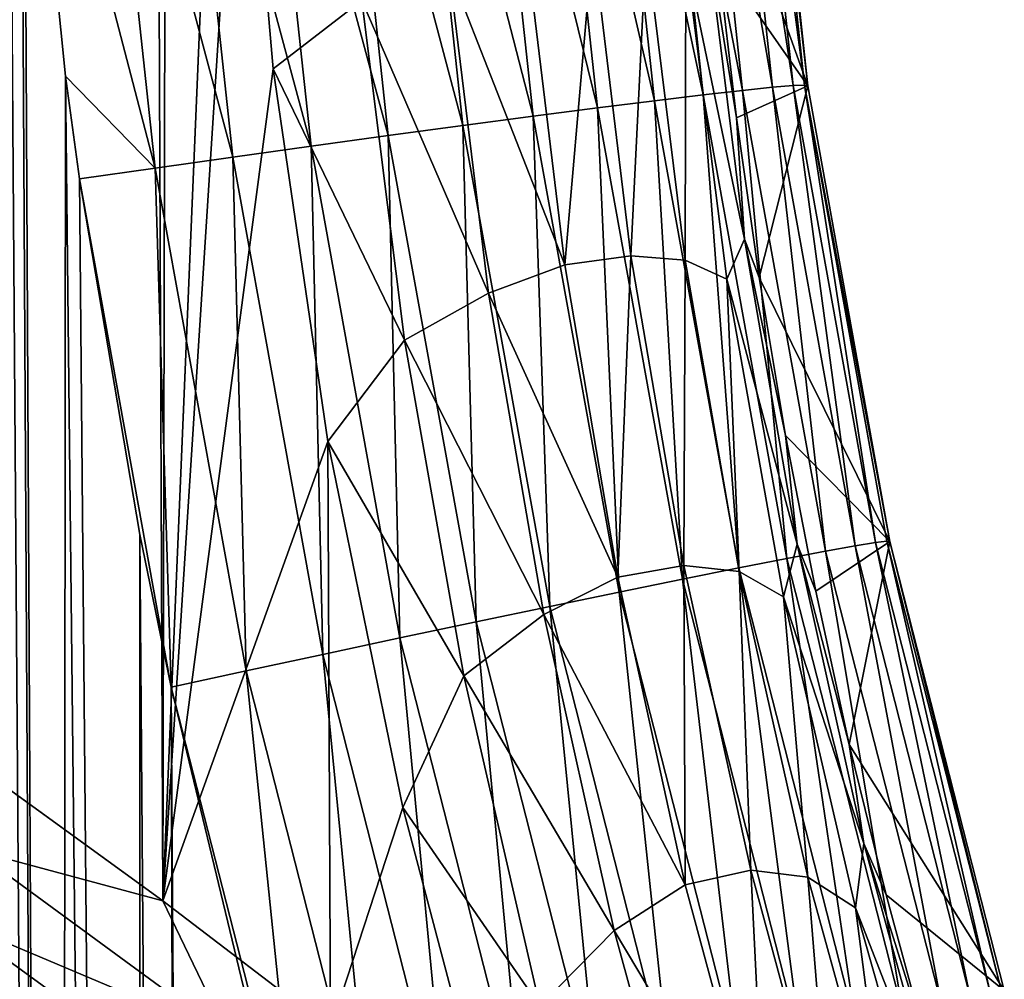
# Model space of a CAD drawing. Header units: metres. Extents: x -24 to 72, y -247 to 22.
# Tile 270 of 573: x 13.26 to 16.29, y -201.39 to -198.43. Entities that reach past the tile are written whole.
import ezdxf

# ---------------------------------------------------------------- set-up
doc = ezdxf.new("R2010")
doc.units = ezdxf.units.M
doc.layers.add('solid_509589_MEDIA_SW0001', color=7, linetype='CONTINUOUS')

msp = doc.modelspace()

# ---------------------------------------------------------------- linework, layer by layer
at = {"layer": 'solid_509589_MEDIA_SW0001'}
for points in [[(13.179606, -200.774048, 282.819275), (12.698758, -103.038849, 280.741699), (13.305124, -103.030617, 281.213287)], [(13.697446, -201.14888, 283.24762), (13.179606, -200.774048, 282.819275), (13.305124, -103.030617, 281.213287)], [(13.697446, -201.14888, 283.24762), (13.305124, -103.030617, 281.213287), (13.902626, -103.021973, 281.708405)], [(13.697446, -201.14888, 283.24762), (13.902626, -103.021973, 281.708405), (13.902626, -196.264709, 283.335968)], [(13.045057, -217.557907, 309.524597), (13.378036, -218.612869, 309.538422), (13.213239, -195.754791, 309.141724)], [(13.378036, -218.612869, 309.538422), (13.259324, -197.184433, 309.166046), (13.213239, -195.754791, 309.141724)], [(13.936225, -197.425476, 283.384979), (13.697446, -201.14888, 283.24762), (13.902626, -196.264709, 283.335968)], [(13.378036, -218.612869, 309.538422), (13.270106, -197.342987, 309.168671), (13.259324, -197.184433, 309.166046)], [(15.206754, -197.223145, 308.048035), (15.055794, -197.230255, 308.270416), (15.361851, -198.666031, 308.070831)], [(15.329315, -197.218262, 307.812897), (15.206754, -197.223145, 308.048035), (15.48342, -198.652206, 307.83551)], [(15.206754, -197.223145, 308.048035), (15.361851, -198.666031, 308.070831), (15.48342, -198.652206, 307.83551)], [(15.422461, -197.215607, 307.570221), (15.329315, -197.218262, 307.812897), (15.575796, -198.642685, 307.592712)], [(15.329315, -197.218262, 307.812897), (15.48342, -198.652206, 307.83551), (15.575796, -198.642685, 307.592712)], [(15.36163, -197.736862, 286.426971), (15.532375, -197.219666, 306.846497), (15.684703, -198.638229, 306.868866)], [(15.486376, -197.215073, 307.325226), (15.422461, -197.215607, 307.570221), (15.639166, -198.637375, 307.347656)], [(15.422461, -197.215607, 307.570221), (15.575796, -198.642685, 307.592712), (15.639166, -198.637375, 307.347656)], [(15.486376, -197.215073, 307.325226), (15.639166, -198.637375, 307.347656), (15.674773, -198.636002, 307.10498)], [(15.522314, -197.216507, 307.082642), (15.486376, -197.215073, 307.325226), (15.674773, -198.636002, 307.10498)], [(15.522314, -197.216507, 307.082642), (15.674773, -198.636002, 307.10498), (15.684703, -198.638229, 306.868866)], [(15.522314, -197.216507, 307.082642), (15.684703, -198.638229, 306.868866), (15.532375, -197.219666, 306.846497)], [(14.678871, -197.250809, 308.657318), (14.460663, -197.263809, 308.813873), (14.838161, -198.731827, 308.680756)], [(14.878696, -197.239532, 308.475006), (14.678871, -197.250809, 308.657318), (15.036409, -198.706177, 308.498169)], [(14.678871, -197.250809, 308.657318), (14.838161, -198.731827, 308.680756), (15.036409, -198.706177, 308.498169)], [(15.055794, -197.230255, 308.270416), (14.878696, -197.239532, 308.475006), (15.2121, -198.684097, 308.293396)], [(14.878696, -197.239532, 308.475006), (15.036409, -198.706177, 308.498169), (15.2121, -198.684097, 308.293396)], [(15.055794, -197.230255, 308.270416), (15.2121, -198.684097, 308.293396), (15.361851, -198.666031, 308.070831)], [(14.229043, -197.278229, 308.942261), (13.989249, -197.293732, 309.041351), (14.391858, -198.791519, 308.966248)], [(14.460663, -197.263809, 308.813873), (14.229043, -197.278229, 308.942261), (14.621667, -198.760498, 308.837585)], [(14.229043, -197.278229, 308.942261), (14.391858, -198.791519, 308.966248), (14.621667, -198.760498, 308.837585)], [(14.460663, -197.263809, 308.813873), (14.621667, -198.760498, 308.837585), (14.838161, -198.731827, 308.680756)], [(13.746431, -197.309921, 309.111206), (13.505343, -197.326447, 309.152954), (13.913001, -198.857681, 309.135834)], [(13.989249, -197.293732, 309.041351), (13.746431, -197.309921, 309.111206), (14.153933, -198.824158, 309.065643)], [(13.746431, -197.309921, 309.111206), (13.913001, -198.857681, 309.135834), (14.153933, -198.824158, 309.065643)], [(13.989249, -197.293732, 309.041351), (14.153933, -198.824158, 309.065643), (14.391858, -198.791519, 308.966248)], [(13.505343, -197.326447, 309.152954), (13.270106, -197.342987, 309.168671), (13.673779, -198.891388, 309.177887)], [(13.378036, -218.612869, 309.538422), (13.39714, -198.608475, 309.188965), (13.270106, -197.342987, 309.168671)], [(13.673779, -198.891388, 309.177887), (13.270106, -197.342987, 309.168671), (13.39714, -198.608475, 309.188965)], [(13.505343, -197.326447, 309.152954), (13.673779, -198.891388, 309.177887), (13.913001, -198.857681, 309.135834)], [(13.936225, -197.425476, 283.384979), (14.037569, -198.585358, 283.492706), (13.697446, -201.14888, 283.24762)], [(14.309927, -198.374878, 283.751984), (14.037569, -198.585358, 283.492706), (13.936225, -197.425476, 283.384979)], [(15.40694, -198.238968, 286.482513), (15.36163, -197.736862, 286.426971), (15.684703, -198.638229, 306.868866)], [(15.371937, -198.155106, 286.051483), (15.48936, -199.110138, 286.188232), (15.308443, -198.240387, 285.637726)], [(15.371937, -198.155106, 286.051483), (15.40694, -198.238968, 286.482513), (15.464687, -198.736588, 286.551361)], [(15.371937, -198.155106, 286.051483), (15.464687, -198.736588, 286.551361), (15.48936, -199.110138, 286.188232)], [(15.02225, -198.195007, 284.807434), (14.935512, -199.18956, 284.54953), (14.818022, -198.215652, 284.423309)], [(15.02225, -198.195007, 284.807434), (15.139461, -199.161392, 284.935883), (14.935512, -199.18956, 284.54953)], [(15.18644, -198.202545, 285.214478), (15.139461, -199.161392, 284.935883), (15.02225, -198.195007, 284.807434)], [(14.818022, -198.215652, 284.423309), (14.935512, -199.18956, 284.54953), (14.578854, -198.276245, 284.069763)], [(15.18644, -198.202545, 285.214478), (15.30654, -199.17514, 285.348633), (15.139461, -199.161392, 284.935883)], [(15.308443, -198.240387, 285.637726), (15.30654, -199.17514, 285.348633), (15.18644, -198.202545, 285.214478)], [(15.308443, -198.240387, 285.637726), (15.434951, -199.233795, 285.781677), (15.30654, -199.17514, 285.348633)], [(15.48936, -199.110138, 286.188232), (15.434951, -199.233795, 285.781677), (15.308443, -198.240387, 285.637726)], [(15.464687, -198.736588, 286.551361), (15.40694, -198.238968, 286.482513), (15.684703, -198.638229, 306.868866)], [(14.578854, -198.276245, 284.069763), (14.701225, -199.277237, 284.198456), (14.309927, -198.374878, 283.751984)], [(14.935512, -199.18956, 284.54953), (14.701225, -199.277237, 284.198456), (14.578854, -198.276245, 284.069763)], [(14.309927, -198.374878, 283.751984), (14.441786, -199.421677, 283.887604), (14.037569, -198.585358, 283.492706)], [(14.701225, -199.277237, 284.198456), (14.441786, -199.421677, 283.887604), (14.309927, -198.374878, 283.751984)], [(14.037569, -198.585358, 283.492706), (14.205265, -199.733673, 283.659546), (13.697446, -201.14888, 283.24762)], [(14.441786, -199.421677, 283.887604), (14.205265, -199.733673, 283.659546), (14.037569, -198.585358, 283.492706)], [(13.378036, -218.612869, 309.538422), (13.625908, -219.691513, 309.553772), (13.39714, -198.608475, 309.188965)], [(13.625908, -219.691513, 309.553772), (13.440362, -198.924759, 309.193909), (13.39714, -198.608475, 309.188965)], [(13.673779, -198.891388, 309.177887), (13.39714, -198.608475, 309.188965), (13.440362, -198.924759, 309.193909)], [(15.48342, -198.652206, 307.83551), (15.361851, -198.666031, 308.070831), (15.619607, -200.094208, 308.091553)], [(15.534554, -199.229019, 286.633575), (15.464687, -198.736588, 286.551361), (15.684703, -198.638229, 306.868866)], [(15.575796, -198.642685, 307.592712), (15.48342, -198.652206, 307.83551), (15.739511, -200.071533, 307.856079)], [(15.48342, -198.652206, 307.83551), (15.619607, -200.094208, 308.091553), (15.739511, -200.071533, 307.856079)], [(15.534554, -199.229019, 286.633575), (15.684703, -198.638229, 306.868866), (15.937775, -200.042313, 306.88916)], [(15.639166, -198.637375, 307.347656), (15.575796, -198.642685, 307.592712), (15.830593, -200.055222, 307.613159)], [(15.575796, -198.642685, 307.592712), (15.739511, -200.071533, 307.856079), (15.830593, -200.055222, 307.613159)], [(15.674773, -198.636002, 307.10498), (15.639166, -198.637375, 307.347656), (15.89304, -200.045166, 307.368011)], [(15.639166, -198.637375, 307.347656), (15.830593, -200.055222, 307.613159), (15.89304, -200.045166, 307.368011)], [(15.674773, -198.636002, 307.10498), (15.92808, -200.041031, 307.125305), (15.937775, -200.042313, 306.88916)], [(15.674773, -198.636002, 307.10498), (15.937775, -200.042313, 306.88916), (15.684703, -198.638229, 306.868866)], [(15.674773, -198.636002, 307.10498), (15.89304, -200.045166, 307.368011), (15.92808, -200.041031, 307.125305)], [(15.2121, -198.684097, 308.293396), (15.036409, -198.706177, 308.498169), (15.298528, -200.157852, 308.519348)], [(15.361851, -198.666031, 308.070831), (15.2121, -198.684097, 308.293396), (15.471875, -200.123123, 308.314331)], [(15.2121, -198.684097, 308.293396), (15.298528, -200.157852, 308.519348), (15.471875, -200.123123, 308.314331)], [(15.361851, -198.666031, 308.070831), (15.471875, -200.123123, 308.314331), (15.619607, -200.094208, 308.091553)], [(15.036409, -198.706177, 308.498169), (14.838161, -198.731827, 308.680756), (15.102901, -200.197739, 308.702179)], [(15.036409, -198.706177, 308.498169), (15.102901, -200.197739, 308.702179), (15.298528, -200.157852, 308.519348)], [(14.838161, -198.731827, 308.680756), (14.621667, -198.760498, 308.837585), (14.889251, -200.241928, 308.859314)], [(14.838161, -198.731827, 308.680756), (14.889251, -200.241928, 308.859314), (15.102901, -200.197739, 308.702179)], [(15.48936, -199.110138, 286.188232), (15.464687, -198.736588, 286.551361), (15.534554, -199.229019, 286.633575)], [(14.621667, -198.760498, 308.837585), (14.391858, -198.791519, 308.966248), (14.662442, -200.289368, 308.988281)], [(14.621667, -198.760498, 308.837585), (14.662442, -200.289368, 308.988281), (14.889251, -200.241928, 308.859314)], [(14.391858, -198.791519, 308.966248), (14.153933, -198.824158, 309.065643), (14.427607, -200.338974, 309.088013)], [(14.391858, -198.791519, 308.966248), (14.427607, -200.338974, 309.088013), (14.662442, -200.289368, 308.988281)], [(14.153933, -198.824158, 309.065643), (13.913001, -198.857681, 309.135834), (14.18979, -200.389648, 309.158508)], [(14.153933, -198.824158, 309.065643), (14.18979, -200.389648, 309.158508), (14.427607, -200.338974, 309.088013)], [(13.913001, -198.857681, 309.135834), (13.673779, -198.891388, 309.177887), (13.953647, -200.440353, 309.200897)], [(13.913001, -198.857681, 309.135834), (13.953647, -200.440353, 309.200897), (14.18979, -200.389648, 309.158508)], [(13.673779, -198.891388, 309.177887), (13.440362, -198.924759, 309.193909), (13.723194, -200.490143, 309.217224)], [(13.673779, -198.891388, 309.177887), (13.723194, -200.490143, 309.217224), (13.953647, -200.440353, 309.200897)], [(13.723194, -200.490143, 309.217224), (13.440362, -198.924759, 309.193909), (13.626086, -200.020081, 309.210388)], [(13.625908, -219.691513, 309.553772), (13.626086, -200.020081, 309.210388), (13.440362, -198.924759, 309.193909)], [(15.48936, -199.110138, 286.188232), (15.651859, -200.050613, 286.37442), (15.434951, -199.233795, 285.781677)], [(15.48936, -199.110138, 286.188232), (15.534554, -199.229019, 286.633575), (15.616136, -199.715378, 286.729034)], [(15.48936, -199.110138, 286.188232), (15.616136, -199.715378, 286.729034), (15.651859, -200.050613, 286.37442)], [(15.139461, -199.161392, 284.935883), (15.098819, -200.151932, 284.720795), (14.935512, -199.18956, 284.54953)], [(15.139461, -199.161392, 284.935883), (15.302241, -200.115662, 285.110352), (15.098819, -200.151932, 284.720795)], [(15.30654, -199.17514, 285.348633), (15.302241, -200.115662, 285.110352), (15.139461, -199.161392, 284.935883)], [(14.935512, -199.18956, 284.54953), (15.098819, -200.151932, 284.720795), (14.701225, -199.277237, 284.198456)], [(15.30654, -199.17514, 285.348633), (15.473118, -200.134445, 285.531128), (15.302241, -200.115662, 285.110352)], [(15.434951, -199.233795, 285.781677), (15.473118, -200.134445, 285.531128), (15.30654, -199.17514, 285.348633)], [(15.616136, -199.715378, 286.729034), (15.534554, -199.229019, 286.633575), (15.937775, -200.042313, 306.88916)], [(15.434951, -199.233795, 285.781677), (15.610102, -200.211945, 285.977844), (15.473118, -200.134445, 285.531128)], [(15.651859, -200.050613, 286.37442), (15.610102, -200.211945, 285.977844), (15.434951, -199.233795, 285.781677)], [(14.701225, -199.277237, 284.198456), (14.871393, -200.266571, 284.373077), (14.441786, -199.421677, 283.887604)], [(15.098819, -200.151932, 284.720795), (14.871393, -200.266571, 284.373077), (14.701225, -199.277237, 284.198456)], [(14.441786, -199.421677, 283.887604), (14.625161, -200.456024, 284.071777), (14.205265, -199.733673, 283.659546)], [(14.871393, -200.266571, 284.373077), (14.625161, -200.456024, 284.071777), (14.441786, -199.421677, 283.887604)], [(15.708998, -200.194946, 286.837769), (15.616136, -199.715378, 286.729034), (15.937775, -200.042313, 306.88916)], [(15.651859, -200.050613, 286.37442), (15.616136, -199.715378, 286.729034), (15.708998, -200.194946, 286.837769)], [(14.205265, -199.733673, 283.659546), (14.213536, -201.543289, 283.698425), (13.697446, -201.14888, 283.24762)], [(14.205265, -199.733673, 283.659546), (14.436459, -200.860977, 283.885895), (14.213536, -201.543289, 283.698425)], [(14.625161, -200.456024, 284.071777), (14.436459, -200.860977, 283.885895), (14.205265, -199.733673, 283.659546)], [(13.625908, -219.691513, 309.553772), (13.786937, -220.786545, 309.570587), (13.626086, -200.020081, 309.210388)], [(13.786937, -220.786545, 309.570587), (13.723194, -200.490143, 309.217224), (13.626086, -200.020081, 309.210388)], [(15.651859, -200.050613, 286.37442), (15.85745, -200.971954, 286.611176), (15.610102, -200.211945, 285.977844)], [(15.651859, -200.050613, 286.37442), (15.708998, -200.194946, 286.837769), (15.812617, -200.666855, 286.959717)], [(15.651859, -200.050613, 286.37442), (15.812617, -200.666855, 286.959717), (15.85745, -200.971954, 286.611176)], [(15.812617, -200.666855, 286.959717), (15.708998, -200.194946, 286.837769), (15.937775, -200.042313, 306.88916)], [(15.812617, -200.666855, 286.959717), (15.937775, -200.042313, 306.88916), (16.290295, -201.424774, 306.907349)], [(15.89304, -200.045166, 307.368011), (15.830593, -200.055222, 307.613159), (16.185514, -201.445984, 307.63147)], [(15.92808, -200.041031, 307.125305), (15.89304, -200.045166, 307.368011), (16.246674, -201.431274, 307.38623)], [(15.89304, -200.045166, 307.368011), (16.185514, -201.445984, 307.63147), (16.246674, -201.431274, 307.38623)], [(15.92808, -200.041031, 307.125305), (16.246674, -201.431274, 307.38623), (16.280924, -201.424408, 307.143494)], [(15.92808, -200.041031, 307.125305), (16.280924, -201.424408, 307.143494), (15.937775, -200.042313, 306.88916)], [(15.937775, -200.042313, 306.88916), (16.280924, -201.424408, 307.143494), (16.290295, -201.424774, 306.907349)], [(15.739511, -200.071533, 307.856079), (15.619607, -200.094208, 308.091553), (15.978653, -201.500381, 308.110138)], [(15.830593, -200.055222, 307.613159), (15.739511, -200.071533, 307.856079), (16.096237, -201.468994, 307.874512)], [(15.739511, -200.071533, 307.856079), (15.978653, -201.500381, 308.110138), (16.096237, -201.468994, 307.874512)], [(15.830593, -200.055222, 307.613159), (16.096237, -201.468994, 307.874512), (16.185514, -201.445984, 307.63147)], [(15.619607, -200.094208, 308.091553), (15.471875, -200.123123, 308.314331), (15.833736, -201.539963, 308.333099)], [(15.619607, -200.094208, 308.091553), (15.833736, -201.539963, 308.333099), (15.978653, -201.500381, 308.110138)], [(15.302241, -200.115662, 285.110352), (15.306583, -201.099075, 284.938354), (15.098819, -200.151932, 284.720795)], [(15.471875, -200.123123, 308.314331), (15.298528, -200.157852, 308.519348), (15.663656, -201.587158, 308.538361)], [(15.302241, -200.115662, 285.110352), (15.509107, -201.053925, 285.332062), (15.306583, -201.099075, 284.938354)], [(15.473118, -200.134445, 285.531128), (15.509107, -201.053925, 285.332062), (15.302241, -200.115662, 285.110352)], [(15.471875, -200.123123, 308.314331), (15.663656, -201.587158, 308.538361), (15.833736, -201.539963, 308.333099)], [(15.473118, -200.134445, 285.531128), (15.68446, -201.076172, 285.763245), (15.509107, -201.053925, 285.332062)], [(15.610102, -200.211945, 285.977844), (15.68446, -201.076172, 285.763245), (15.473118, -200.134445, 285.531128)], [(15.098819, -200.151932, 284.720795), (15.306583, -201.099075, 284.938354), (14.871393, -200.266571, 284.373077)], [(15.298528, -200.157852, 308.519348), (15.102901, -200.197739, 308.702179), (15.471684, -201.641083, 308.721466)], [(15.298528, -200.157852, 308.519348), (15.471684, -201.641083, 308.721466), (15.663656, -201.587158, 308.538361)], [(15.102901, -200.197739, 308.702179), (14.889251, -200.241928, 308.859314), (15.261993, -201.700516, 308.878876)], [(15.102901, -200.197739, 308.702179), (15.261993, -201.700516, 308.878876), (15.471684, -201.641083, 308.721466)], [(15.610102, -200.211945, 285.977844), (15.83179, -201.169937, 286.227661), (15.68446, -201.076172, 285.763245)], [(15.85745, -200.971954, 286.611176), (15.83179, -201.169937, 286.227661), (15.610102, -200.211945, 285.977844)], [(14.889251, -200.241928, 308.859314), (14.662442, -200.289368, 308.988281), (15.039364, -201.76413, 309.008179)], [(14.889251, -200.241928, 308.859314), (15.039364, -201.76413, 309.008179), (15.261993, -201.700516, 308.878876)], [(14.662442, -200.289368, 308.988281), (14.427607, -200.338974, 309.088013), (14.808831, -201.830444, 309.108215)], [(14.871393, -200.266571, 284.373077), (15.08799, -201.240494, 284.59494), (14.625161, -200.456024, 284.071777)], [(14.662442, -200.289368, 308.988281), (14.808831, -201.830444, 309.108215), (15.039364, -201.76413, 309.008179)], [(15.306583, -201.099075, 284.938354), (15.08799, -201.240494, 284.59494), (14.871393, -200.266571, 284.373077)], [(14.427607, -200.338974, 309.088013), (14.18979, -200.389648, 309.158508), (14.57535, -201.89801, 309.179047)], [(14.427607, -200.338974, 309.088013), (14.57535, -201.89801, 309.179047), (14.808831, -201.830444, 309.108215)], [(14.18979, -200.389648, 309.158508), (13.953647, -200.440353, 309.200897), (14.343492, -201.965469, 309.221771)], [(14.18979, -200.389648, 309.158508), (14.343492, -201.965469, 309.221771), (14.57535, -201.89801, 309.179047)], [(13.953647, -200.440353, 309.200897), (13.723194, -200.490143, 309.217224), (14.117226, -202.031662, 309.238403)], [(13.953647, -200.440353, 309.200897), (14.117226, -202.031662, 309.238403), (14.343492, -201.965469, 309.221771)], [(14.625161, -200.456024, 284.071777), (14.85856, -201.473816, 284.30603), (14.436459, -200.860977, 283.885895)], [(15.08799, -201.240494, 284.59494), (14.85856, -201.473816, 284.30603), (14.625161, -200.456024, 284.071777)], [(14.117226, -202.031662, 309.238403), (13.723194, -200.490143, 309.217224), (13.945312, -201.414352, 309.230164)], [(13.860041, -221.890396, 309.588806), (13.945312, -201.414352, 309.230164), (13.723194, -200.490143, 309.217224)], [(13.786937, -220.786545, 309.570587), (13.860041, -221.890396, 309.588806), (13.723194, -200.490143, 309.217224)], [(15.926414, -201.13031, 287.094788), (15.812617, -200.666855, 286.959717), (16.290295, -201.424774, 306.907349)], [(15.85745, -200.971954, 286.611176), (15.812617, -200.666855, 286.959717), (15.926414, -201.13031, 287.094788)], [(13.112944, -200.991776, 282.75473), (13.179606, -200.774048, 282.819275), (13.697446, -201.14888, 283.24762)], [(14.436459, -200.860977, 283.885895), (14.726607, -201.957184, 284.171783), (14.213536, -201.543289, 283.698425)], [(14.85856, -201.473816, 284.30603), (14.726607, -201.957184, 284.171783), (14.436459, -200.860977, 283.885895)], [(13.049673, -201.208588, 282.65979), (13.112944, -200.991776, 282.75473), (13.898844, -201.567276, 283.409058)], [(13.898844, -201.567276, 283.409058), (13.112944, -200.991776, 282.75473), (13.697446, -201.14888, 283.24762)], [(15.85745, -200.971954, 286.611176), (16.103523, -201.869507, 286.899902), (15.83179, -201.169937, 286.227661)], [(15.85745, -200.971954, 286.611176), (15.926414, -201.13031, 287.094788), (16.049845, -201.584854, 287.242981)], [(15.85745, -200.971954, 286.611176), (16.049845, -201.584854, 287.242981), (16.103523, -201.869507, 286.899902)], [(15.509107, -201.053925, 285.332062), (15.556962, -202.027084, 285.203613), (15.306583, -201.099075, 284.938354)], [(15.509107, -201.053925, 285.332062), (15.758065, -201.972122, 285.602417), (15.556962, -202.027084, 285.203613)], [(15.68446, -201.076172, 285.763245), (15.758065, -201.972122, 285.602417), (15.509107, -201.053925, 285.332062)], [(15.68446, -201.076172, 285.763245), (15.938274, -201.995926, 286.046417), (15.758065, -201.972122, 285.602417)], [(15.83179, -201.169937, 286.227661), (15.938274, -201.995926, 286.046417), (15.68446, -201.076172, 285.763245)], [(15.306583, -201.099075, 284.938354), (15.556962, -202.027084, 285.203613), (15.08799, -201.240494, 284.59494)], [(16.049845, -201.584854, 287.242981), (15.926414, -201.13031, 287.094788), (16.290295, -201.424774, 306.907349)], [(13.898844, -201.567276, 283.409058), (13.697446, -201.14888, 283.24762), (14.213536, -201.543289, 283.698425)], [(15.83179, -201.169937, 286.227661), (16.097221, -202.102783, 286.532684), (15.938274, -201.995926, 286.046417)], [(16.103523, -201.869507, 286.899902), (16.097221, -202.102783, 286.532684), (15.83179, -201.169937, 286.227661)], [(13.049673, -201.208588, 282.65979), (13.836271, -201.78183, 283.308655), (13.003049, -201.427673, 282.542358)], [(13.049673, -201.208588, 282.65979), (13.898844, -201.567276, 283.409058), (13.836271, -201.78183, 283.308655)], [(15.08799, -201.240494, 284.59494), (15.349151, -202.194931, 284.865601), (14.85856, -201.473816, 284.30603)], [(15.556962, -202.027084, 285.203613), (15.349151, -202.194931, 284.865601), (15.08799, -201.240494, 284.59494)]]:
    msp.add_3dface(points, dxfattribs=at)

doc.saveas('drawing.dxf')
